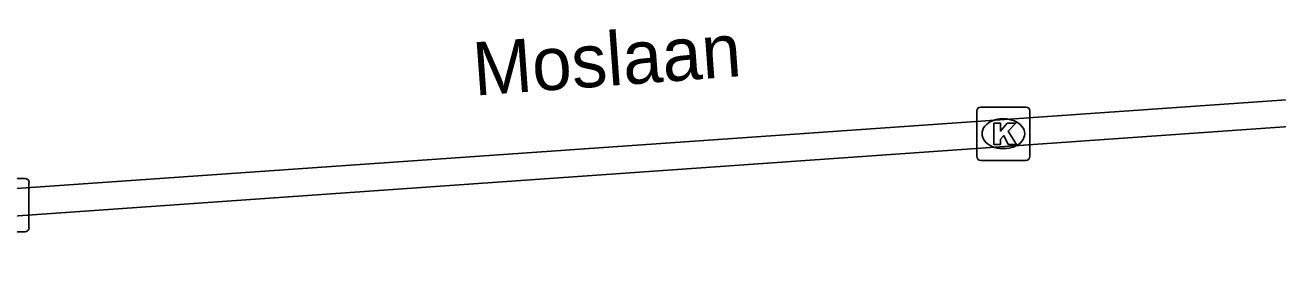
# Model space of a CAD drawing. Extents: x 162675 to 163482, y 379761 to 381227.
# Drawn here: x 163077.36 to 163100.93, y 380395.41 to 380399.85 of the extents above; entities that cross this region are included whole.
import ezdxf

# ---------------------------------------------------------------- set-up
doc = ezdxf.new("R2010")
doc.units = 0
for name, color, linetype in [('IMGEO_Kolk', 7, 'Continuous'), ('IMGEO_Openbare_ruimte_label', 7, 'Continuous'), ('IMGEO_Rijbaan_lokaal_gesloten', 7, 'Continuous'), ('IMGEO_Rijbaan_lokaal_open', 7, 'Continuous')]:
    doc.layers.add(name, color=color, linetype=linetype)

msp = doc.modelspace()

# ---------------------------------------------------------------- linework, layer by layer
at = {"layer": 'IMGEO_Kolk'}
for p, q in [((163095.267, 380397.387), (163095.267, 380398.239)), ((163095.342, 380398.313), (163096.194, 380398.313)), ((163096.268, 380398.239), (163096.268, 380397.387)), ((163095.755, 380398.093), (163095.78, 380398.093)), ((163095.778, 380397.533), (163095.753, 380397.533)), ((163096.194, 380397.313), (163095.342, 380397.313)), ((163076.506, 380396.973), (163077.358, 380396.973)), ((163077.432, 380396.899), (163077.432, 380396.047)), ((163077.358, 380395.973), (163076.506, 380395.973))]:
    msp.add_line(p, q, dxfattribs=at)
for points in [[(163095.267, 380397.387), (163095.267, 380398.239)], [(163095.342, 380398.313), (163096.194, 380398.313)], [(163096.268, 380398.239), (163096.268, 380397.387)], [(163095.588, 380398.013), (163095.711, 380398.013), (163095.711, 380397.862), (163095.841, 380398.013), (163096.005, 380398.013), (163095.859, 380397.862), (163096.012, 380397.613), (163095.86, 380397.613), (163095.775, 380397.777), (163095.711, 380397.71), (163095.711, 380397.613), (163095.588, 380397.613), (163095.588, 380398.013)], [(163096.194, 380397.313), (163095.342, 380397.313)], [(163076.506, 380396.973), (163077.358, 380396.973)], [(163077.432, 380396.899), (163077.432, 380396.047)], [(163077.358, 380395.973), (163076.506, 380395.973)]]:
    msp.add_lwpolyline(points, dxfattribs=at)
for centre, start, end in [((163095.344, 380398.237), 91.552, 178.448), ((163095.344, 380398.237), 91.552, 178.448), ((163096.192, 380398.237), 1.552, 88.448), ((163096.192, 380398.237), 1.552, 88.448), ((163095.344, 380397.389), 181.552, 268.448), ((163095.344, 380397.389), 181.552, 268.448), ((163096.192, 380397.389), 271.552, 358.448), ((163096.192, 380397.389), 271.552, 358.448), ((163077.356, 380396.897), 1.552, 88.448), ((163077.356, 380396.897), 1.552, 88.448), ((163077.356, 380396.049), 271.552, 358.448), ((163077.356, 380396.049), 271.552, 358.448)]:
    msp.add_arc(centre, 0.0765, start, end, dxfattribs=at)
for centre, major_axis, ratio, start_param, end_param in [((163095.754, 380397.813), (-0.387, 0.002), 0.722429, 4.712389, 7.853982), ((163095.779, 380397.813), (-0.39, 0.002), 0.717154, 1.570796, 4.712389)]:
    msp.add_ellipse(centre, major_axis=major_axis, ratio=ratio, start_param=start_param, end_param=end_param, dxfattribs=at)
at = {"layer": 'IMGEO_Rijbaan_lokaal_gesloten'}
msp.add_lwpolyline([(163126.779, 380400.24), (163064.883, 380395.926)], dxfattribs=at)
at = {"layer": 'IMGEO_Rijbaan_lokaal_open'}
msp.add_lwpolyline([(163064.909, 380395.406), (163126.755, 380399.742)], dxfattribs=at)

# ---------------------------------------------------------------- texts
at = {"layer": 'IMGEO_Openbare_ruimte_label'}
msp.add_text('Moslaan', height=1, rotation=4.1877, dxfattribs=at).set_placement((163085.82, 380398.527))

doc.saveas('drawing.dxf')
